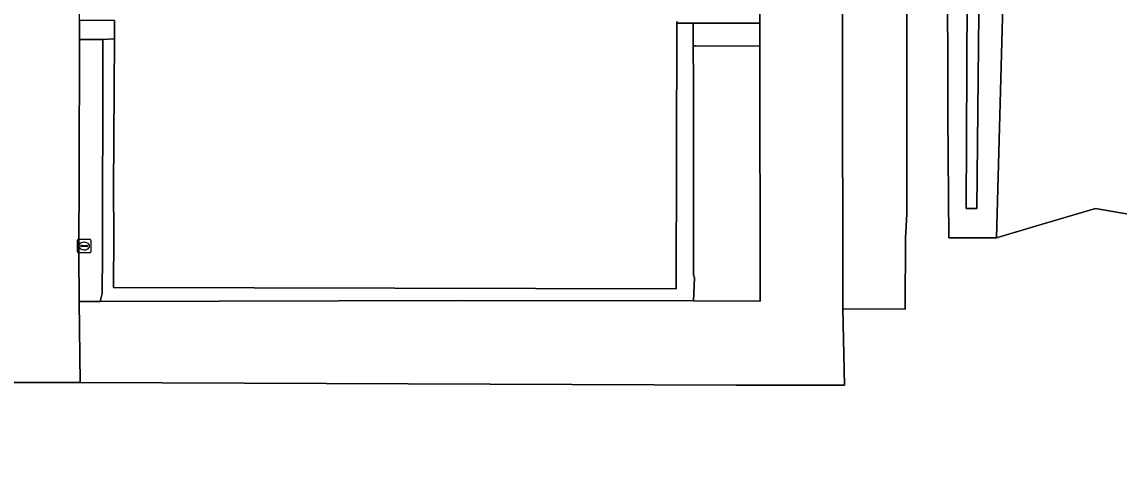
# Model space of a CAD drawing. Extents: x 161477 to 163040, y 383680 to 384871.
# Drawn here: x 162605.6 to 162686.9, y 384251.9 to 384284 of the extents above; entities that cross this region are included whole.
import ezdxf

# ---------------------------------------------------------------- set-up
doc = ezdxf.new("R2010")
doc.units = 0
for name, color, linetype in [('IMGEO_Gemengd_bos', 7, 'Continuous'), ('IMGEO_Groenvoorziening', 7, 'Continuous'), ('IMGEO_Kolk', 7, 'Continuous'), ('IMGEO_Pand', 7, 'Continuous'), ('IMGEO_Parkeervlak_halfverhard', 7, 'Continuous'), ('IMGEO_Rijbaan_lokaal_halfverhard', 7, 'Continuous'), ('IMGEO_Rijbaan_lokaal_open', 7, 'Continuous'), ('IMGEO_Terreindeel_halfverhard', 7, 'Continuous'), ('IMGEO_Voetpad_open', 7, 'Continuous'), ('IMGEO_Waterloop', 7, 'Continuous')]:
    doc.layers.add(name, color=color, linetype=linetype)

msp = doc.modelspace()

# ---------------------------------------------------------------- linework, layer by layer
at = {"layer": 'IMGEO_Gemengd_bos'}
for points in [[(162734.646, 384333.69), (162735.542, 384327.318), (162735.843, 384325.177), (162741.782, 384325.434), (162741.603, 384323.166), (162741.552, 384322.457), (162741.702, 384322.447), (162741.178, 384315.157), (162744.219, 384278.302), (162745.112, 384267.49), (162745.32, 384267.443), (162745.178, 384266.689), (162745.218, 384266.206), (162745.618, 384261.365), (162730.268, 384253.411), (162709.699, 384265.561), (162700.876, 384267.45), (162685.172, 384270.174), (162680.712, 384268.859), (162677.825, 384268.009), (162674.306, 384268.01), (162674.228, 384277.109), (162674.178, 384301.584), (162673.824, 384335.54)], [(162666.431, 384331.282), (162666.378, 384312.603), (162666.394, 384301.805), (162666.396, 384301.622), (162671.192, 384301.614), (162671.187, 384284.589), (162671.182, 384269.766), (162671.095, 384268.01), (162671.07, 384262.718), (162666.439, 384262.735), (162666.565, 384257.078), (162658.544, 384257.091), (162609.921, 384257.281), (162603.804, 384257.287), (162603.808, 384259.515), (162602.839, 384259.528), (162598.723, 384259.582), (162598.723, 384244.643), (162594.089, 384244.643), (162588.029, 384244.604), (162582.785, 384244.57), (162582.673, 384197.288), (162580.255, 384195.883), (162550.32, 384178.867)]]:
    msp.add_lwpolyline(points, dxfattribs=at)
at = {"layer": 'IMGEO_Groenvoorziening'}
for points in [[(162673.824, 384335.54), (162674.178, 384301.584), (162674.228, 384277.109), (162674.306, 384268.01), (162677.825, 384268.009), (162678.284, 384284.328), (162678.537, 384291.707), (162678.87, 384301.435)], [(162676.912, 384332.95), (162676.694, 384301.526), (162676.378, 384270.169), (162675.578, 384270.173), (162675.721, 384301.539)]]:
    msp.add_lwpolyline(points, dxfattribs=at)
for points in [[(162744.219, 384278.302), (162678.537, 384291.707), (162678.284, 384284.328), (162677.825, 384268.009), (162680.712, 384268.859), (162685.172, 384270.174), (162700.876, 384267.45), (162709.699, 384265.561), (162730.268, 384253.411), (162745.618, 384261.365), (162745.218, 384266.206), (162745.178, 384266.689), (162745.32, 384267.443), (162745.112, 384267.49)], [(162660.298, 384283.894), (162655.458, 384283.897), (162655.346, 384283.897), (162655.359, 384282.222), (162655.515, 384282.221), (162660.283, 384282.211)], [(162611.594, 384282.699), (162611.431, 384282.693), (162609.859, 384282.697), (162609.839, 384272.912), (162609.818, 384266.824), (162609.844, 384263.288), (162611.407, 384263.282), (162611.56, 384263.878), (162611.566, 384266.85), (162611.591, 384281.325)]]:
    msp.add_lwpolyline(points, close=True, dxfattribs=at)
at = {"layer": 'IMGEO_Kolk'}
for p, q in [((162609.714, 384266.969), (162609.714, 384267.821)), ((162609.789, 384267.895), (162610.641, 384267.895)), ((162610.202, 384267.675), (162610.227, 384267.675)), ((162610.715, 384267.821), (162610.715, 384266.969)), ((162610.641, 384266.895), (162609.789, 384266.895)), ((162609.973, 384267.389), (162609.973, 384267.401)), ((162610.411, 384267.352), (162610.013, 384267.352)), ((162610.016, 384267.438), (162610.414, 384267.438)), ((162610.225, 384267.115), (162610.2, 384267.115)), ((162610.457, 384267.401), (162610.457, 384267.389))]:
    msp.add_line(p, q, dxfattribs=at)
for points in [[(162609.714, 384266.969), (162609.714, 384267.821)], [(162609.789, 384267.895), (162610.641, 384267.895)], [(162610.715, 384267.821), (162610.715, 384266.969)], [(162610.641, 384266.895), (162609.789, 384266.895)]]:
    msp.add_lwpolyline(points, dxfattribs=at)
for centre, radius, start, end in [((162609.791, 384267.819), 0.0765, 91.55205, 178.44795), ((162609.791, 384267.819), 0.0765, 91.55205, 178.44795), ((162610.639, 384267.819), 0.0765, 1.55205, 88.44795), ((162610.639, 384267.819), 0.0765, 1.55205, 88.44795), ((162609.791, 384266.971), 0.0765, 181.55205, 268.44795), ((162609.791, 384266.971), 0.0765, 181.55205, 268.44795), ((162610.013, 384267.398), 0.0403, 85.87752, 175.75265), ((162610.01, 384267.388), 0.0366, 178.93798, 274.71019), ((162610.414, 384267.395), 0.043, 264.86636, 352.45326), ((162610.418, 384267.4), 0.0386, 1.73085, 96.63898), ((162610.639, 384266.971), 0.0765, 271.55205, 358.44795), ((162610.639, 384266.971), 0.0765, 271.55205, 358.44795)]:
    msp.add_arc(centre, radius, start, end, dxfattribs=at)
for centre, major_axis, ratio, start_param, end_param in [((162610.201, 384267.395), (-0.387, 0.002), 0.722429, 4.712389, 7.853982), ((162610.226, 384267.395), (-0.39, 0.002), 0.717154, 1.570796, 4.712389)]:
    msp.add_ellipse(centre, major_axis=major_axis, ratio=ratio, start_param=start_param, end_param=end_param, dxfattribs=at)
at = {"layer": 'IMGEO_Pand'}
msp.add_lwpolyline([(162612.463, 384284.105), (162612.455, 384282.736), (162612.391, 384271.644), (162612.409, 384268.189), (162612.377, 384264.31), (162654.079, 384264.225), (162654.137, 384283.898), (162654.137, 384284.031)], dxfattribs=at)
at = {"layer": 'IMGEO_Parkeervlak_halfverhard'}
for points in [[(162666.396, 384301.622), (162666.439, 384262.735), (162671.07, 384262.718), (162671.095, 384268.01), (162671.182, 384269.766), (162671.187, 384284.589), (162671.192, 384301.614)], [(162660.283, 384282.211), (162655.515, 384282.221), (162655.359, 384282.222), (162655.359, 384282.002), (162655.362, 384279.809), (162655.362, 384279.593), (162655.363, 384277.385), (162655.364, 384277.161), (162655.366, 384274.969), (162655.366, 384274.75), (162655.368, 384272.531), (162655.368, 384272.302), (162655.371, 384270.113), (162655.371, 384269.891), (162655.374, 384267.682), (162655.374, 384267.455), (162655.375, 384265.265), (162655.448, 384265.03), (162655.378, 384263.324), (162660.306, 384263.318)]]:
    msp.add_lwpolyline(points, close=True, dxfattribs=at)
at = {"layer": 'IMGEO_Rijbaan_lokaal_halfverhard'}
msp.add_lwpolyline([(162666.439, 384262.735), (162666.396, 384301.622), (162660.373, 384301.545), (162660.359, 384301.015), (162660.291, 384286.953), (162660.306, 384285.993), (162660.298, 384283.894), (162660.283, 384282.211), (162660.306, 384263.318), (162655.378, 384263.324), (162637.891, 384263.369), (162611.407, 384263.282), (162609.844, 384263.288), (162609.921, 384257.281), (162658.544, 384257.091), (162666.565, 384257.078)], close=True, dxfattribs=at)
at = {"layer": 'IMGEO_Rijbaan_lokaal_open'}
msp.add_lwpolyline([(162603.804, 384257.287), (162609.921, 384257.281), (162609.844, 384263.288), (162609.818, 384266.824), (162609.839, 384272.912), (162609.859, 384282.697), (162609.862, 384284.089), (162609.865, 384285.968), (162609.87, 384288.789), (162609.919, 384301.677), (162609.933, 384302.317), (162609.928, 384302.934), (162609.947, 384308.958), (162609.934, 384310.509), (162609.956, 384311.853), (162609.941, 384314.575), (162609.955, 384317.219), (162609.979, 384323.489), (162609.99, 384329.44), (162610.017, 384332.66)], dxfattribs=at)
at = {"layer": 'IMGEO_Terreindeel_halfverhard'}
msp.add_lwpolyline([(162655.359, 384282.222), (162655.346, 384283.897), (162654.137, 384283.898), (162654.079, 384264.225), (162612.377, 384264.31), (162612.409, 384268.189), (162612.391, 384271.644), (162612.455, 384282.736), (162611.594, 384282.699), (162611.591, 384281.325), (162611.566, 384266.85), (162611.56, 384263.878), (162611.407, 384263.282), (162637.891, 384263.369), (162655.378, 384263.324), (162655.448, 384265.03), (162655.375, 384265.265), (162655.374, 384267.455), (162655.374, 384267.682), (162655.371, 384269.891), (162655.371, 384270.113), (162655.368, 384272.302), (162655.368, 384272.531), (162655.366, 384274.75), (162655.366, 384274.969), (162655.364, 384277.161), (162655.363, 384277.385), (162655.362, 384279.593), (162655.362, 384279.809), (162655.359, 384282.002)], close=True, dxfattribs=at)
at = {"layer": 'IMGEO_Voetpad_open'}
msp.add_lwpolyline([(162654.137, 384284.031), (162654.137, 384283.898), (162655.346, 384283.897), (162655.458, 384283.897), (162660.298, 384283.894), (162660.306, 384285.993)], dxfattribs=at)
msp.add_lwpolyline([(162612.463, 384284.105), (162611.598, 384284.109), (162611.416, 384284.109), (162609.862, 384284.089), (162609.859, 384282.697), (162611.431, 384282.693), (162611.594, 384282.699), (162612.455, 384282.736)], close=True, dxfattribs=at)
at = {"layer": 'IMGEO_Waterloop'}
msp.add_lwpolyline([(162675.959, 384334.383), (162675.721, 384301.539), (162675.578, 384270.173), (162676.378, 384270.169), (162676.694, 384301.526)], dxfattribs=at)

doc.saveas('drawing.dxf')
